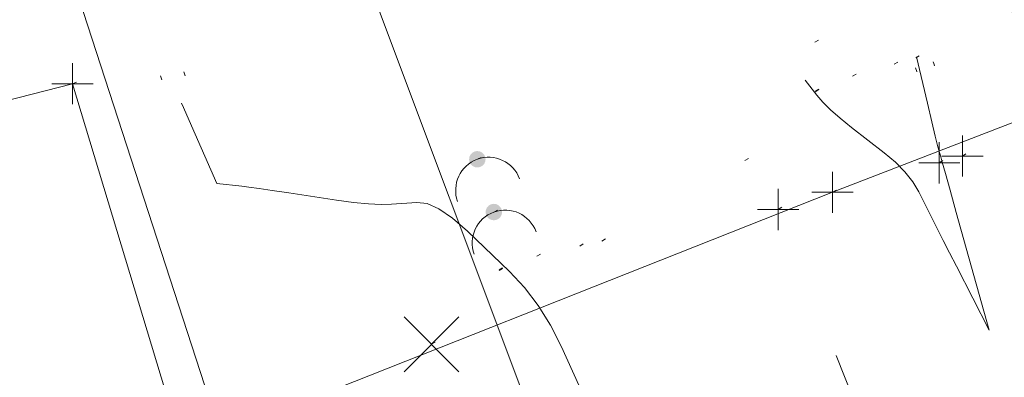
# Model space of a CAD drawing. Extents: x 413123 to 1465301, y 377724 to 504150.
# Tile 629 of 656: x 1463884 to 1463908, y 433938 to 433947. Entities that reach past the tile are written whole.
import ezdxf

# ---------------------------------------------------------------- set-up
doc = ezdxf.new("R2010")
doc.units = 0
doc.header["$MEASUREMENT"] = 0
for name, pattern in [('DGN Style 1', [8.732639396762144, 0.01453018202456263, -8.71810921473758]), ('DGN Style 2', [14.530182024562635, 8.71810921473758, -5.812072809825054]), ('DGN Style 3', [20.34225483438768, 14.53018202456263, -5.812072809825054]), ('gasex', [0]), ('ohcombex', [0])]:
    doc.linetypes.add(name, pattern=pattern)
for name, color, linetype, lineweight in [('DT_X_Contour_Minor', 136, 'DGN Style 3', 0), ('DT_X_Terrain_Ground_Line', 92, 'DGN Style 3', 13), ('PV_X_Curb', 120, 'DGN Style 1', 0), ('PV_X_EOP', 7, 'DGN Style 3', 0), ('SN_X_Public', 3, 'Continuous', 0), ('SN_X_Public (Construction)', 3, 'Continuous', 0), ('SV_X_Random_Point (Construction)', 7, 'Continuous', 0), ('SV_X_Top_of_Bank', 97, 'DGN Style 2', 0), ('UT_X_Gas', 40, 'gasex', 0), ('UT_X_Misc_Cells', 7, 'Continuous', 0), ('UT_X_Overhead_Combined', 30, 'ohcombex', 0)]:
    doc.layers.add(name, color=color, linetype=linetype, lineweight=lineweight)
doc.layers.add('SV_Observation (Construction)', color=97, linetype='DGN Style 1', lineweight=0, transparency=0.9)
doc.layers.add('SV_X_Shot_Marker (Construction)', color=40, linetype='Continuous', lineweight=0, transparency=0.5)

# ---------------------------------------------------------------- blocks, each defined once
blk = doc.blocks.new('DM_3')
at = {"layer": 'UT_X_Misc_Cells', "linetype": 'Continuous', "lineweight": 0}
h = blk.add_hatch(color=52, dxfattribs=at)
edge = h.paths.add_edge_path()
edge.add_arc((0, 1.818989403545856e-12), 0.01, 0, 360)
at = {"layer": 'UT_X_Misc_Cells', "color": 52, "linetype": 'Continuous', "lineweight": 0}
blk.add_arc((0.04000000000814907, 1.455191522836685e-11), 0.04, 90, 270, dxfattribs=at)
blk = doc.blocks.new('DM_4')
at = {"layer": 'UT_X_Misc_Cells', "linetype": 'Continuous', "lineweight": 0}
h = blk.add_hatch(color=52, dxfattribs=at)
edge = h.paths.add_edge_path()
edge.add_arc((-1.091393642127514e-11, -2.637534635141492e-11), 0.01000000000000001, 0, 360)
at = {"layer": 'UT_X_Misc_Cells', "color": 52, "linetype": 'Continuous', "lineweight": 0}
blk.add_arc((0.03999999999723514, 0), 0.04000000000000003, 90, 270, dxfattribs=at)
blk = doc.blocks.new('SVPT_81')
at = {"layer": 'SV_X_Shot_Marker (Construction)', "transparency": 33554495}
for p, q in [((1.455191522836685e-11, 0.02500000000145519), (1.455191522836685e-11, -0.02499999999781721)), ((-0.02499999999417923, 3.637978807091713e-12), (0.02500000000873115, 3.637978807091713e-12))]:
    blk.add_line(p, q, dxfattribs=at)
blk.add_point((1.455191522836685e-11, 3.637978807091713e-12), dxfattribs=at)
blk = doc.blocks.new('SVPT_83')
at = {"layer": 'SV_X_Shot_Marker (Construction)', "transparency": 33554495}
for p, q in [((1.455191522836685e-11, 0.02500000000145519), (1.455191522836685e-11, -0.02499999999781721)), ((-0.02499999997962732, 0), (0.02500000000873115, 0))]:
    blk.add_line(p, q, dxfattribs=at)
blk.add_point((1.455191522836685e-11, 0), dxfattribs=at)
blk = doc.blocks.new('SVPT_84')
at = {"layer": 'SV_X_Shot_Marker (Construction)', "transparency": 33554495}
for p, q in [((0, 0.02500000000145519), (0, -0.02499999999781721)), ((-0.02500000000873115, 0), (0.02499999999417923, 0))]:
    blk.add_line(p, q, dxfattribs=at)
blk.add_point((0, 0), dxfattribs=at)
blk = doc.blocks.new('SVPT_85')
at = {"layer": 'SV_X_Shot_Marker (Construction)', "transparency": 33554495}
for p, q in [((1.455191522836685e-11, 0.02499999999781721), (1.455191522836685e-11, -0.02500000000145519)), ((-0.02499999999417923, 0), (0.02500000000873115, 0))]:
    blk.add_line(p, q, dxfattribs=at)
blk.add_point((1.455191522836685e-11, 0), dxfattribs=at)
blk = doc.blocks.new('X_28')
at = {"layer": 'SV_X_Random_Point (Construction)', "color": 7, "linetype": 'Continuous', "lineweight": 0, "transparency": 33554559}
for p, q in [((-0.03333333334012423, -0.03337499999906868), (0.03333333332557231, 0.03337499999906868)), ((-0.03333333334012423, 0.03337499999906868), (0.03333333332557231, -0.03337499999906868))]:
    blk.add_line(p, q, dxfattribs=at)
blk = doc.blocks.new('SGN1P_3')
at = {"layer": 'SN_X_Public', "color": 3, "linetype": 'Continuous', "lineweight": 0}
for p, q in [((1.091393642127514e-11, 0.0799999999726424), (2.182787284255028e-11, -0.08000000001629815)), ((-3.637978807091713e-12, -2.91038304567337e-11), (-0.08000000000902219, -1.455191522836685e-11))]:
    blk.add_line(p, q, dxfattribs=at)
at = {"layer": 'SN_X_Public (Construction)', "color": 3, "linetype": 'Continuous', "lineweight": 30}
blk.add_point((-4.166665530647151e-05, 4.166665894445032e-05), dxfattribs=at)
blk = doc.blocks.new('SVPT_92')
at = {"layer": 'SV_X_Shot_Marker (Construction)', "transparency": 33554495}
for p, q in [((0, 0.02500000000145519), (0, -0.02499999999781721)), ((-0.02500000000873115, 0), (0.02499999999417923, 0))]:
    blk.add_line(p, q, dxfattribs=at)
blk.add_point((0, 0), dxfattribs=at)
blk = doc.blocks.new('*U5554', base_point=(1463158.719041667, 433438.2508333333, 579.5851666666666))
at = {"layer": 'DT_X_Contour_Minor', "flags": 128}
for points, elevation in [([(1463885.846770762, 433953.0505833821), (1463885.971694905, 433952.7848986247), (1463886.069770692, 433952.5750363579), (1463886.140998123, 433952.4209965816), (1463886.185377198, 433952.3227792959), (1463886.329833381, 433951.994684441), (1463887.889808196, 433951.8170019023), (1463888.187437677, 433951.7829084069), (1463888.411765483, 433951.7567775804), (1463888.562791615, 433951.7386094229), (1463888.640516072, 433951.7284039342), (1463888.750045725, 433951.7118061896), (1463888.894839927, 433951.7143996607), (1463889.247075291, 433951.7346283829), (1463889.806751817, 433951.7724923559), (1463890.573869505, 433951.8279915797), (1463892.896104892, 433951.9995031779), (1463893.736121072, 433951.9809543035), (1463894.514493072, 433951.7966739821), (1463895.231220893, 433951.4466622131), (1463895.886304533, 433950.930918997), (1463897.551002, 433949.3346284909), (1463898.176016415, 433948.7662622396), (1463898.802536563, 433948.258381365), (1463899.430562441, 433947.8109858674), (1463900.06009405, 433947.4240757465), (1463901.74085265, 433946.4729625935), (1463902.308046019, 433946.1409313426), (1463902.749057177, 433945.8581724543), (1463903.063886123, 433945.6246859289), (1463903.252532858, 433945.4404717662), (1463903.587347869, 433945.0149304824), (1463903.734286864, 433944.8464693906), (1463903.923992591, 433944.6602420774), (1463904.156465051, 433944.456248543), (1463904.431704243, 433944.2344887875), (1463905.22269773, 433943.6194411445), (1463905.497583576, 433943.3871857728), (1463905.728995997, 433943.1517053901), (1463905.916934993, 433942.9129999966), (1463906.061400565, 433942.6710695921), (1463906.388677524, 433942.0216218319), (1463906.517405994, 433941.7667798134), (1463906.658133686, 433941.4893395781), (1463906.810860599, 433941.1893011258), (1463906.975586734, 433940.8666644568), (1463907.772306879, 433939.3082974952), (1463906.974349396, 433942.1687456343), (1463906.822450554, 433942.7126727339), (1463906.708735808, 433943.118547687), (1463906.633205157, 433943.3863704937), (1463906.595858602, 433943.5161411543), (1463906.547179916, 433943.6781267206), (1463906.516316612, 433943.7950108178), (1463906.460235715, 433944.0241739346), (1463906.378937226, 433944.3656160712), (1463906.272421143, 433944.8193372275), (1463905.954754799, 433946.1789656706), (1463905.841432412, 433946.6494932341), (1463905.739715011, 433947.0413545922), (1463905.649602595, 433947.3545497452), (1463905.571095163, 433947.5890786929), (1463905.377215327, 433948.1096009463), (1463905.298517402, 433948.317094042), (1463905.207833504, 433948.5491816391), (1463905.105163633, 433948.8058637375), (1463904.990507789, 433949.0871403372), (1463904.668777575, 433949.8700039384), (1463904.550845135, 433950.1540803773), (1463904.438345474, 433950.4191619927), (1463904.331278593, 433950.6652487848), (1463904.229644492, 433950.8923407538), (1463903.965863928, 433951.4725929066), (1463903.86479003, 433951.6889461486), (1463903.759403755, 433951.9028167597), (1463903.649705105, 433952.1142047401), (1463903.53569408, 433952.3231100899), (1463903.225914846, 433952.8768808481), (1463903.104974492, 433953.0894491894), (1463902.974487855, 433953.3118261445), (1463902.834454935, 433953.5440117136), (1463902.684875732, 433953.7860058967), (1463902.27326948, 433954.4444018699), (1463902.122120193, 433954.6836939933), (1463901.977377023, 433954.9077733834), (1463901.83903997, 433955.1166400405), (1463901.707109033, 433955.3102939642), (1463901.363834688, 433955.8064207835), (1463901.218083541, 433956.0044278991), (1463901.038285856, 433956.2263541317), (1463900.824441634, 433956.4721994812), (1463900.576550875, 433956.7419639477), (1463899.870113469, 433957.4932280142), (1463899.627449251, 433957.7525848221), (1463899.429284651, 433957.9672071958), (1463899.27561967, 433958.1370951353), (1463899.166454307, 433958.2622486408), (1463898.934679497, 433958.5363454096), (1463898.842990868, 433958.6385475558), (1463898.741756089, 433958.739581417), (1463898.63097516, 433958.8394469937), (1463898.510648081, 433958.9381442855), (1463898.17704767, 433959.199779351), (1463898.065242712, 433959.2880677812), (1463897.980028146, 433959.3567067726), (1463897.921403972, 433959.4056963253), (1463897.88937019, 433959.4350364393), (1463897.839400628, 433959.4870774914), (1463897.813947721, 433959.510180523), (1463897.775066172, 433959.5404588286), (1463897.722755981, 433959.5779124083), (1463897.657017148, 433959.622541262), (1463897.31890243, 433959.8475515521), (1463896.81606401, 433959.9051577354), (1463896.704759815, 433959.9191563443), (1463896.586349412, 433959.9364638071), (1463896.4608328, 433959.9570801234), (1463896.32820998, 433959.9810052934), (1463895.96507418, 433960.0492175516), (1463895.774672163, 433960.0808821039), (1463895.475817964, 433960.1247165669), (1463895.068511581, 433960.180720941), (1463894.552753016, 433960.2488952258), (1463891.892824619, 433960.5954383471), (1463891.878891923, 433960.5975049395), (1463891.864696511, 433960.6008914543), (1463891.82808143, 433960.6101653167), (1463891.769046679, 433960.6253265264), (1463891.68759226, 433960.6463750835), (1463891.440487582, 433960.7103543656), (1463891.354012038, 433960.7343787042), (1463891.279913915, 433960.7584672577), (1463891.218193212, 433960.7826200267), (1463891.16884993, 433960.8068370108), (1463891.053771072, 433960.8715012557), (1463891.011490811, 433960.8967661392), (1463890.970959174, 433960.9240626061), (1463890.932176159, 433960.9533906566), (1463890.895141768, 433960.9847502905), (1463890.798714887, 433961.0710847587), (1463890.729103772, 433961.0930065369), (1463890.592590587, 433961.0940210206), (1463890.389175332, 433961.0741282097), (1463890.118858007, 433961.0333281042), (1463889.308809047, 433960.8966514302), (1463889.004481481, 433960.8231429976), (1463888.699035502, 433960.7051252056), (1463888.392471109, 433960.5425980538), (1463888.084788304, 433960.3355615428), (1463886.646325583, 433959.2655359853), (1463885.626878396, 433958.7590760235), (1463885.431589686, 433958.6634795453), (1463885.282629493, 433958.5937443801), (1463885.179997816, 433958.5498705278), (1463885.123694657, 433958.5318579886), (1463884.969046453, 433958.5081425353), (1463884.632359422, 433958.1139876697), (1463884.582600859, 433957.9740017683), (1463884.577619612, 433957.7229675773), (1463884.617415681, 433957.360885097), (1463884.701989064, 433956.8877543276), (1463884.987221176, 433955.4780078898), (1463885.098106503, 433954.9787353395), (1463885.216838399, 433954.5382275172), (1463885.343416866, 433954.1564844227), (1463885.477841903, 433953.833506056), (1463885.846770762, 433953.0505833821)], 587.0000000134), ([(1463916.82487329, 433902.7745602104), (1463915.193632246, 433902.5121459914), (1463914.887582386, 433902.4635177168), (1463914.668536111, 433902.4300961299), (1463914.536493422, 433902.4118812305), (1463914.491454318, 433902.4088730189), (1463914.487354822, 433902.4211267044), (1463914.460514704, 433902.4814860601), (1463914.383068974, 433902.6533738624), (1463914.255017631, 433902.9367901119), (1463914.076360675, 433903.3317348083), (1463913.532467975, 433904.5336252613), (1463913.193393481, 433905.3902905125), (1463912.584089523, 433907.0588684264), (1463911.704556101, 433909.539359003), (1463910.554793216, 433912.8317622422), (1463907.128452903, 433922.6940544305), (1463905.891540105, 433926.047419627), (1463904.750556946, 433928.7107960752), (1463903.705503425, 433930.684183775), (1463902.756379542, 433931.9675827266), (1463900.353288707, 433934.4699949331), (1463899.533678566, 433935.3596553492), (1463898.877166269, 433936.1518274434), (1463898.383751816, 433936.8465112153), (1463898.053435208, 433937.4437066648), (1463897.390054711, 433938.906243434), (1463897.124574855, 433939.4319818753), (1463896.82567066, 433939.9122946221), (1463896.493342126, 433940.3471816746), (1463896.127589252, 433940.7366430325), (1463895.107682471, 433941.7146390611), (1463894.744252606, 433942.0334189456), (1463894.418893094, 433942.2562615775), (1463894.131603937, 433942.3831669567), (1463893.882385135, 433942.4141350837), (1463893.268562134, 433942.3688004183), (1463893.012603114, 433942.3621910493), (1463892.705093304, 433942.3763639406), (1463892.346032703, 433942.4113190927), (1463891.935421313, 433942.4670565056), (1463890.771723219, 433942.6433992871), (1463890.373565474, 433942.7031205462), (1463890.051865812, 433942.750027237), (1463889.806624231, 433942.7841193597), (1463889.637840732, 433942.8053969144), (1463889.028586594, 433942.8747915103), (1463888.358294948, 433944.3971856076), (1463888.218446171, 433944.7127034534), (1463888.08616769, 433945.0068023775), (1463887.961459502, 433945.27948238), (1463887.844321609, 433945.5307434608), (1463887.315342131, 433946.6533176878), (1463886.897015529, 433945.9727325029), (1463886.810331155, 433945.8421118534), (1463886.729560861, 433945.7419292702), (1463886.654704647, 433945.6721847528), (1463886.585762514, 433945.6328783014), (1463886.277832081, 433945.5204703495)], 586.0000000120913)]:
    blk.add_lwpolyline(points, dxfattribs=dict(at, elevation=elevation))

msp = doc.modelspace()

# ---------------------------------------------------------------- linework, layer by layer
at = {"layer": 'PV_X_Curb'}
for points in [[(1463903.241192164, 433898.6290314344, 581.571298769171), (1463894.630819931, 433925.1549923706, 583.6657565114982), (1463890.758039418, 433937.0304540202, 585.3591660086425), (1463885.588438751, 433954.5000782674, 587.2747174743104), (1463884.930374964, 433958.7583842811, 586.9828481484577)], [(1463902.826447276, 433898.3752455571, 581.1127084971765), (1463894.114335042, 433924.8799244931, 583.1530743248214), (1463890.202233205, 433936.9368045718, 584.9057043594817), (1463885.01867336, 433954.3832983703, 586.8705678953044), (1463884.285284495, 433958.5799174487, 586.949374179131)]]:
    msp.add_polyline3d(points, dxfattribs=at)
msp.add_rational_spline([(1463918.433365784, 433903.2800645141, 586.5615754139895), (1463915.606688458, 433912.8476242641, 586.6764477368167), (1463912.780011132, 433922.4151840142, 586.7913200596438), (1463909.953333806, 433931.9827437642, 586.906192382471), (1463908.822848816, 433935.7797755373, 586.9548154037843), (1463907.692363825, 433939.5768073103, 587.0034384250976), (1463906.561878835, 433943.3738390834, 587.0520614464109), (1463905.236605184, 433949.4830097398, 587.42510920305), (1463902.062519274, 433955.7387455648, 587.5438242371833), (1463894.032986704, 433962.7347781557, 586.6153564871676), (1463886.66561261, 433968.3480086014, 587.0579364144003), (1463879.381993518, 433967.4529931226, 586.8130034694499), (1463875.497051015, 433966.2799084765, 586.7107736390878), (1463867.264361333, 433963.7939921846, 586.4941355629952), (1463859.031671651, 433961.3080758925, 586.2774974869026), (1463850.798981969, 433958.8221596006, 586.0608594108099), (1463849.316228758, 433958.3926574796, 586.1244216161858), (1463847.833475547, 433957.9631553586, 586.1879838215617), (1463846.350722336, 433957.5336532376, 586.2515460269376), (1463842.874246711, 433956.4914039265, 586.1680078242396), (1463839.397771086, 433955.4491546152, 586.0844696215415), (1463835.921295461, 433954.4069053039, 586.0009314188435), (1463819.65788012, 433950.3740758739, 585.640954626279), (1463803.394464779, 433946.3412464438, 585.2809778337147), (1463787.131049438, 433942.3084170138, 584.9210010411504), (1463770.8632785, 433939.2183280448, 584.5600207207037), (1463754.567379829, 433936.2820166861, 584.1844011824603), (1463738.244817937, 433933.4997468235, 583.7941761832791), (1463729.039093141, 433931.981117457, 583.5469045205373), (1463719.833368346, 433930.4624880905, 583.2996328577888), (1463710.62764355, 433928.943858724, 583.0523611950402), (1463701.079886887, 433927.3541023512, 582.8091037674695), (1463691.532130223, 433925.7643459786, 582.5658463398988), (1463681.984373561, 433924.1745896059, 582.3225889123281), (1463672.889983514, 433922.6539602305, 582.1070102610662), (1463663.795593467, 433921.1333308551, 581.8914316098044), (1463654.70120342, 433919.6127014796, 581.6758529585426), (1463651.596372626, 433918.9332886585, 581.4831893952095), (1463648.491541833, 433918.2538758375, 581.2905258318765), (1463645.386711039, 433917.5744630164, 581.0978622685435), (1463645.381013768, 433917.5652783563, 581.0985375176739), (1463645.375316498, 433917.5560936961, 581.0992127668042), (1463645.369619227, 433917.546909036, 581.0998880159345)], [1, 1, 1, 1, 1, 1, 1, 1, 1, 1, 1, 1, 1, 1, 1, 1, 1, 1, 1, 1, 1, 1, 1, 1, 1, 0.9999700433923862, 0.9999700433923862, 1, 1, 1, 1, 1, 1, 1, 1, 1, 1, 1, 1, 1, 1, 1, 1], degree=3, knots=[0, 0, 0, 0, 0.07692307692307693, 0.07692307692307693, 0.07692307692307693, 0.1538461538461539, 0.1538461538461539, 0.1538461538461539, 0.184595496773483, 0.1912990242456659, 0.2113841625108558, 0.2307692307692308, 0.2307692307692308, 0.2307692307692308, 0.3076923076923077, 0.3076923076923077, 0.3076923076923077, 0.3846153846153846, 0.3846153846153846, 0.3846153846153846, 0.4615384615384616, 0.4615384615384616, 0.4615384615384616, 0.5384615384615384, 0.5384615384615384, 0.5384615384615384, 0.6153846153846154, 0.6153846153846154, 0.6153846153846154, 0.6923076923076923, 0.6923076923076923, 0.6923076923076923, 0.7692307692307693, 0.7692307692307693, 0.7692307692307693, 0.8461538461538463, 0.8461538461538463, 0.8461538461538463, 0.9230769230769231, 0.9230769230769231, 0.9230769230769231, 1, 1, 1, 1], dxfattribs=at)
msp.add_open_spline([(1463918.869093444, 433903.426573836, 586.0989597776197), (1463916.070351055, 433912.9689647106, 586.2258960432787), (1463913.271608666, 433922.5113555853, 586.3528323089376), (1463910.472866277, 433932.0537464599, 586.4797685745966), (1463909.356173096, 433935.8823162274, 586.5324415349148), (1463908.239479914, 433939.7108859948, 586.585114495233), (1463907.122786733, 433943.5394557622, 586.6377874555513), (1463905.346302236, 433949.630112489, 586.7215819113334), (1463902.527896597, 433956.0253372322, 586.6336814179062), (1463894.285277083, 433963.2549696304, 586.8776311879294), (1463890.023120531, 433965.8830142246, 586.8591261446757), (1463886.494651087, 433967.4286323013, 586.8005309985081)], degree=3, knots=[0, 0, 0, 0, 0.3333333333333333, 0.3333333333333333, 0.3333333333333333, 0.6666666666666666, 0.6666666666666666, 0.6666666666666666, 0.8453333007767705, 0.8843399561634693, 1, 1, 1, 1], dxfattribs=at)
at = {"layer": 'PV_X_EOP'}
msp.add_polyline3d([(1463901.784000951, 433898.0663631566, 581.0626108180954), (1463893.157375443, 433924.108487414, 583.079326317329), (1463889.135526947, 433936.7431957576, 584.9270943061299), (1463884.027763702, 433952.4314489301, 586.8447757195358), (1463854.586404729, 433943.4622641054, 586.2943762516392), (1463856.815669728, 433938.5142523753, 585.639527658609)], dxfattribs=at)
msp.add_rational_spline([(1463920.791048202, 433904.0633671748, 586.3037028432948), (1463917.936213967, 433913.6655179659, 586.4221177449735), (1463915.081379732, 433923.2676687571, 586.5405326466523), (1463912.226545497, 433932.8698195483, 586.6589475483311), (1463911.165241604, 433936.6067062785, 586.7081786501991), (1463910.103937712, 433940.3435930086, 586.7574097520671), (1463909.04263382, 433944.0804797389, 586.8066408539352), (1463907.720337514, 433950.726873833, 586.8848170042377), (1463904.25707427, 433957.3440689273, 586.9345440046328), (1463895.714915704, 433965.1768086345, 587.0128089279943), (1463886.636716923, 433967.9750135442, 586.760751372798), (1463879.106911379, 433967.8787315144, 586.7222989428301), (1463875.336479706, 433966.7637938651, 586.6165797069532), (1463867.107361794, 433964.3303978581, 586.3858432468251), (1463858.878243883, 433961.8970018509, 586.1551067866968), (1463850.649125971, 433959.4636058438, 585.9243703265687), (1463849.119743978, 433958.9870037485, 585.8954569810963), (1463847.590361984, 433958.5104016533, 585.8665436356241), (1463846.060979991, 433958.033799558, 585.8376302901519), (1463842.62343288, 433957.0122987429, 585.7533386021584), (1463839.185885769, 433955.9907979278, 585.6690469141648), (1463835.748338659, 433954.9692971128, 585.5847552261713), (1463819.460309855, 433950.979356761, 585.2009035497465), (1463803.172281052, 433946.9894164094, 584.8170518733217), (1463786.884252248, 433942.9994760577, 584.433200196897), (1463770.753828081, 433939.7659148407, 584.0371321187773), (1463754.569688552, 433936.8118276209, 583.6493587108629), (1463738.336678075, 433934.1380986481, 583.2699960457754), (1463729.093822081, 433932.5865984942, 583.0264172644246), (1463719.850966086, 433931.0350983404, 582.7828384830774), (1463710.608110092, 433929.4835981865, 582.5392597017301), (1463700.929105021, 433927.8691301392, 582.3193884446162), (1463691.25009995, 433926.254662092, 582.0995171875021), (1463681.571094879, 433924.6401940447, 581.8796459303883), (1463672.581206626, 433923.1298516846, 581.6503499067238), (1463663.591318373, 433921.6195093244, 581.4210538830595), (1463654.60143012, 433920.1091669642, 581.1917578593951), (1463651.461804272, 433919.5789185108, 581.0892299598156), (1463648.322178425, 433919.0486700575, 580.9867020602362), (1463645.182552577, 433918.5184216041, 580.8841741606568), (1463633.317211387, 433916.5175558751, 580.6799924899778), (1463621.451870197, 433914.5166901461, 580.4758108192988), (1463609.586529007, 433912.5158244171, 580.2716291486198), (1463599.760228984, 433910.9001845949, 580.1664984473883), (1463589.93392896, 433909.2845447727, 580.061367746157), (1463580.107628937, 433907.6689049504, 579.9562370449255), (1463571.534539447, 433906.2474698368, 579.8068422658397), (1463562.961449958, 433904.826034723, 579.6574474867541), (1463554.388360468, 433903.4045996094, 579.5080527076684), (1463544.3923866, 433901.7484337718, 579.3141872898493), (1463534.396412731, 433900.0922679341, 579.1203218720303), (1463524.400438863, 433898.4361020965, 578.9264564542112), (1463516.493257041, 433897.138429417, 578.815980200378), (1463508.586075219, 433895.8407567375, 578.7055039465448), (1463500.678893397, 433894.5430840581, 578.5950276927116), (1463490.338688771, 433892.8074350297, 578.4153121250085), (1463479.998484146, 433891.0717860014, 578.2355965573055), (1463469.658279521, 433889.3361369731, 578.0558809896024), (1463458.946084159, 433887.5293454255, 577.9014269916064), (1463448.233888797, 433885.7225538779, 577.7469729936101), (1463437.521693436, 433883.9157623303, 577.5925189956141), (1463429.424077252, 433882.5948891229, 577.4610983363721), (1463421.326461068, 433881.2740159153, 577.3296776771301), (1463413.228844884, 433879.9531427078, 577.1982570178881), (1463404.256560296, 433878.4601595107, 577.0371808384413), (1463395.284275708, 433876.9671763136, 576.8761046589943), (1463386.311991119, 433875.4741931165, 576.7150284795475), (1463381.952417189, 433874.7711210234, 576.6165084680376), (1463377.592843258, 433874.0680489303, 576.5179884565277), (1463373.233269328, 433873.3649768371, 576.419468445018), (1463367.295375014, 433872.3152518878, 576.3411538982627), (1463361.357480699, 433871.2655269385, 576.2628393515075), (1463355.419586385, 433870.2158019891, 576.1845248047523), (1463347.624599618, 433868.920801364, 576.1089125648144), (1463339.82961285, 433867.6258007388, 576.0333003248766), (1463332.034626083, 433866.3308001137, 575.9576880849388), (1463326.181806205, 433865.3229802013, 575.8961451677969), (1463320.328986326, 433864.3151602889, 575.834602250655), (1463314.476166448, 433863.3073403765, 575.7730593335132), (1463311.826944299, 433862.8856345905, 575.7480777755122), (1463309.177722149, 433862.4639288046, 575.7230962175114), (1463306.5285, 433862.0422230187, 575.6981146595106)], [1, 1, 1, 1, 1, 1, 1, 1, 1, 1, 1, 1, 1, 1, 1, 1, 1, 1, 1, 1, 1, 1, 1, 1, 1, 0.9999002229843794, 0.9999002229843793, 1, 1, 1, 1, 1, 1, 1, 1, 1, 1, 1, 1, 1, 1, 1, 1, 1, 1, 1, 1, 1, 1, 1, 1, 1, 1, 1, 1, 1, 1, 1, 1, 1, 1, 1, 1, 1, 1, 1, 1, 1, 1, 1, 1, 1, 1, 1, 1, 1, 1, 1, 1, 1, 1, 1], degree=3, knots=[0, 0, 0, 0, 0.03846153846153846, 0.03846153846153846, 0.03846153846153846, 0.07692307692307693, 0.07692307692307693, 0.07692307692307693, 0.09254171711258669, 0.09603727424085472, 0.1059763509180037, 0.1153846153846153, 0.1153846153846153, 0.1153846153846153, 0.1538461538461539, 0.1538461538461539, 0.1538461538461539, 0.1923076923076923, 0.1923076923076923, 0.1923076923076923, 0.2307692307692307, 0.2307692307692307, 0.2307692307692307, 0.2692307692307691, 0.2692307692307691, 0.2692307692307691, 0.3076923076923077, 0.3076923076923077, 0.3076923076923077, 0.3461538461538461, 0.3461538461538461, 0.3461538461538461, 0.3846153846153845, 0.3846153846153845, 0.3846153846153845, 0.423076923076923, 0.423076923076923, 0.423076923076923, 0.4615384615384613, 0.4615384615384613, 0.4615384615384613, 0.4999999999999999, 0.4999999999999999, 0.4999999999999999, 0.5384615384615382, 0.5384615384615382, 0.5384615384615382, 0.5769230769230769, 0.5769230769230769, 0.5769230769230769, 0.6153846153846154, 0.6153846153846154, 0.6153846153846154, 0.6538461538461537, 0.6538461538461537, 0.6538461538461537, 0.6923076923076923, 0.6923076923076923, 0.6923076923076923, 0.7307692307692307, 0.7307692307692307, 0.7307692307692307, 0.7692307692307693, 0.7692307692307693, 0.7692307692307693, 0.8076923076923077, 0.8076923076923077, 0.8076923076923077, 0.8461538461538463, 0.8461538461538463, 0.8461538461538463, 0.8846153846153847, 0.8846153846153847, 0.8846153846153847, 0.9230769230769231, 0.9230769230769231, 0.9230769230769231, 0.9615384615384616, 0.9615384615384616, 0.9615384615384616, 1, 1, 1, 1], dxfattribs=at)
at = {"layer": 'SV_Observation (Construction)', "transparency": 33554434}
for p in [(1463885.524465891, 433945.2942794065, 586.4183009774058), (1463888.20096908, 433936.4342341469, 584.9028982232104), (1463888.201569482, 433936.4176000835, 584.9065811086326), (1463889.135526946, 433936.743195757, 584.9270943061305), (1463890.202233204, 433936.9368045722, 584.9057043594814), (1463890.758039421, 433937.0304540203, 585.3591660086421), (1463894.236750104, 433938.9701660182, 585.6407056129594), (1463895.349989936, 433943.460026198, 586.1089372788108), (1463895.750161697, 433942.1790331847, 585.9051876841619), (1463899.178136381, 433930.512980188, 584.9300240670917), (1463899.192463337, 433930.473413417, 584.8991733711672), (1463902.651808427, 433942.2432617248, 586.779164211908), (1463903.972286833, 433942.6583473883, 586.8643904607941), (1463906.561878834, 433943.3738390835, 587.0520614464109), (1463907.122786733, 433943.5394557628, 586.6377874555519)]:
    msp.add_line(p, (1463937.079700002, 433964.0654300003, 587.75), dxfattribs=at)
at = {"layer": 'SV_X_Top_of_Bank', "extrusion": (-0.08654952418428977, -0.04084084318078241, 0.9954100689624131), "elevation": -143838.5591843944, "flags": 128}
msp.add_lwpolyline([(232320.7142989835, 1502217.230094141), (232291.4384552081, 1502222.219731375), (232279.5641871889, 1502222.973370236)], dxfattribs=at)
at = {"layer": 'UT_X_Gas'}
for points in [[(1463888.201569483, 433936.4176000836, 584.9065811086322), (1463903.972286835, 433942.6583473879, 586.8643904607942), (1463934.455174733, 433954.4438271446, 586.9406341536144), (1463946.413623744, 433958.6523368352, 587.660659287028)], [(1463855.547971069, 433937.613900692, 585.7329140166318), (1463885.524465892, 433945.2942794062, 586.4183009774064), (1463888.200969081, 433936.4342341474, 584.9028982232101), (1463892.649262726, 433923.599103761, 583.0565923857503), (1463900.276276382, 433897.479152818, 581.0514773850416)]]:
    msp.add_polyline3d(points, dxfattribs=at)
at = {"layer": 'UT_X_Overhead_Combined'}
msp.add_polyline3d([(1463318.78482047, 433862.6049469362, 576.1913556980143), (1463452.550689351, 433883.6644603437, 578.1788150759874), (1463582.774060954, 433906.8433345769, 580.1990967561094), (1463739.843640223, 433933.0653407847, 583.7181437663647), (1463888.84485257, 433958.0750865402, 587.1667163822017), (1463899.178136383, 433930.5129801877, 584.9300240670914), (1463909.622793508, 433896.4624508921, 583.848836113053), (1463964.225679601, 433888.2095203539, 586.5869325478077)], dxfattribs=at)

# ---------------------------------------------------------------- block references
at = {"layer": 'DT_X_Terrain_Ground_Line'}
msp.add_blockref('*U5554', (1463158.719041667, 433438.2508333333, 579.5851666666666), dxfattribs=at)
at = {"layer": 'SN_X_Public', "color": 3, "linetype": 'Continuous', "lineweight": 0, "xscale": 20, "yscale": 20, "zscale": 20, "rotation": 110}
msp.add_blockref('SGN1P_3', (1463896.989274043, 433948.7537874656, 586.7688958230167), dxfattribs=at)
at = {"layer": 'SV_X_Random_Point (Construction)', "color": 7, "linetype": 'Continuous', "lineweight": 0, "transparency": 33554559, "xscale": 20, "yscale": 20, "zscale": 20}
msp.add_blockref('X_28', (1463894.236750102, 433938.9701660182, 585.6407056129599), dxfattribs=at)
at = {"layer": 'SV_X_Shot_Marker (Construction)', "transparency": 33554495, "xscale": 20, "yscale": 20, "zscale": 20}
for name, p in [('SVPT_92', (1463885.524465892, 433945.2942794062, 586.4183009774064)), ('SVPT_84', (1463906.561878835, 433943.3738390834, 587.0520614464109)), ('SVPT_83', (1463907.122786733, 433943.5394557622, 586.6377874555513)), ('SVPT_81', (1463903.972286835, 433942.6583473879, 586.8643904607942)), ('SVPT_85', (1463902.651808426, 433942.2432617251, 586.7791642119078))]:
    msp.add_blockref(name, p, dxfattribs=at)
at = {"layer": 'UT_X_Misc_Cells', "color": 52, "linetype": 'Continuous', "lineweight": 0, "xscale": 20, "yscale": 20, "zscale": 20, "rotation": 290}
for name, p in [('DM_4', (1463895.349989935, 433943.4600261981, 586.1089372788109)), ('DM_3', (1463895.750161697, 433942.1790331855, 585.9051876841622))]:
    msp.add_blockref(name, p, dxfattribs=at)

doc.saveas('drawing.dxf')
